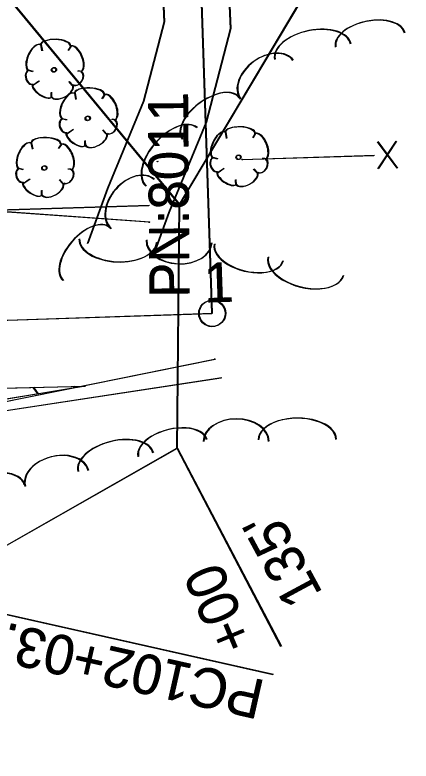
# Model space of a CAD drawing. Extents: x 1671357 to 13005564, y 567358 to 14261451.
# Drawn here: x 12941576 to 13001585, y 14005038 to 14118201 of the extents above; entities that cross this region are included whole.
import ezdxf

# ---------------------------------------------------------------- set-up
doc = ezdxf.new("R2010")
doc.units = 0
for name, color, linetype in [('R_Horz Alg', 7, 'Continuous'), ('R_Horz Alg Annot', 7, 'Continuous'), ('R_Survey Control', 7, 'Continuous'), ('S_FENCE', 7, 'Continuous'), ('S_GAS_UTILITIES', 7, 'Continuous'), ('S_MSC_PT_SYM', 7, 'Continuous'), ('S_PARKING', 7, 'Continuous'), ('S_TREE', 7, 'Continuous'), ('S_UNDERGROUND_CABLE', 7, 'Continuous'), ('S_UTL_PT_SYM', 7, 'Continuous'), ('S_WATER_UTILITIES', 7, 'Continuous')]:
    doc.layers.add(name, color=color, linetype=linetype)

msp = doc.modelspace()

# ---------------------------------------------------------------- linework, layer by layer
at = {"layer": 'R_Horz Alg'}
for p, q in [((12886900, 14185657), (12966450, 14089421)), ((12887006, 14185697), (12966556, 14089461)), ((12966450, 14089421), (13001478, 14148298)), ((12966556, 14089461), (13001585, 14148338)), ((12966099, 14052471), (12966450, 14089421)), ((12966206, 14052512), (12966556, 14089461)), ((12830833, 14068259), (12971517, 14072959)), ((12830726, 14068218), (12971410, 14072918)), ((12945049, 14060715), (12944334, 14061689)), ((12945156, 14060756), (12944440, 14061730)), ((12950586, 14061624), (12950428, 14061839)), ((12950693, 14061664), (12950535, 14061880)), ((12872774, 13999321), (12966099, 14052471)), ((12872880, 13999361), (12966206, 14052512)), ((12966099, 14052471), (12981826, 14022418)), ((12966206, 14052512), (12981933, 14022458))]:
    msp.add_line(p, q, dxfattribs=at)
for points in [[(12971517, 14072959), (12967509, 14192903)], [(12971410, 14072918), (12967403, 14192863)], [(12830992, 14051867), (12980661, 14018187)], [(12831099, 14051908), (12980767, 14018227)]]:
    msp.add_lwpolyline(points, dxfattribs=at)
for points in [[(12856524, 14020556), (12873972, 14045277), (12888964, 14059060), (12892723, 14060421), (12952158, 14061882), (12935447, 14059140), (12911757, 14046284), (12902029, 14041005), (12888818, 14030952), (12870227, 14003762), (12860579, 13980645)], [(12856630, 14020596), (12874079, 14045317), (12889070, 14059100), (12892829, 14060462), (12952265, 14061922), (12935554, 14059180), (12911864, 14046325), (12902136, 14041046), (12888925, 14030992), (12870334, 14003802), (12860686, 13980686)]]:
    msp.add_lwpolyline(points, close=True, dxfattribs=at)
at = {"layer": 'R_Survey Control'}
for centre in [(12971410, 14072918), (12971517, 14072959)]:
    msp.add_circle(centre, 2000, dxfattribs=at)
at = {"layer": 'S_FENCE'}
for p, q in [((12996553, 14098981), (12999545, 14094976)), ((12996574, 14094846), (12999311, 14099030)), ((12996680, 14094887), (12999417, 14099070)), ((12996446, 14098940), (12999438, 14094935))]:
    msp.add_line(p, q, dxfattribs=at)
for points in [[(12975967, 14096253), (12995944, 14096876)], [(12976074, 14096294), (12996051, 14096916)]]:
    msp.add_lwpolyline(points, dxfattribs=at)
at = {"layer": 'S_GAS_UTILITIES'}
for p, q in [((12936858, 14058880), (12971789, 14065976)), ((12936965, 14058920), (12971895, 14066017))]:
    msp.add_line(p, q, dxfattribs=at)
at = {"layer": 'S_MSC_PT_SYM'}
for points in [[(12963135, 14095958), (12963107, 14095999), (12963135, 14095958), (12963094, 14095929), (12963135, 14095958), (12963164, 14095917), (12963135, 14095958), (12963176, 14095987)], [(12963242, 14095998), (12963213, 14096039), (12963242, 14095998), (12963201, 14095970), (12963242, 14095998), (12963270, 14095957), (12963242, 14095998), (12963283, 14096027)], [(12975967, 14096253), (12975939, 14096294), (12975967, 14096253), (12975926, 14096224), (12975967, 14096253), (12975996, 14096212), (12975967, 14096253), (12976008, 14096282)], [(12976074, 14096294), (12976045, 14096335), (12976074, 14096294), (12976033, 14096265), (12976074, 14096294), (12976102, 14096253), (12976074, 14096294), (12976115, 14096322)]]:
    msp.add_lwpolyline(points, dxfattribs=at)
at = {"layer": 'S_PARKING'}
for points in [[(12969834, 14156086), (12973367, 14134778), (12974176, 14116092), (12970479, 14101893), (12964853, 14088174), (12962769, 14082472)], [(12969941, 14156127), (12973474, 14134818), (12974282, 14116132), (12970586, 14101933), (12964960, 14088214), (12962876, 14082513)], [(12963432, 14133718), (12964147, 14117127), (12961002, 14105084), (12955567, 14091821), (12952517, 14083478)], [(12963539, 14133759), (12964253, 14117167), (12961108, 14105125), (12955673, 14091861), (12952623, 14083518)]]:
    msp.add_lwpolyline(points, dxfattribs=at)
at = {"layer": 'S_TREE'}
for p, q in [((12945558, 14113694), (12945729, 14112773)), ((12945451, 14113653), (12945622, 14112732)), ((12949972, 14113411), (12949588, 14112811)), ((12950078, 14113452), (12949694, 14112852)), ((12943495, 14109825), (12944241, 14109637)), ((12943601, 14109865), (12944347, 14109678)), ((12951692, 14109601), (12951067, 14109684)), ((12951799, 14109642), (12951173, 14109724)), ((12944288, 14107542), (12945209, 14108186)), ((12944395, 14107582), (12945315, 14108227)), ((12950235, 14107493), (12949727, 14108084)), ((12950341, 14107534), (12949833, 14108124)), ((12947063, 14105605), (12947044, 14106443)), ((12947169, 14105645), (12947150, 14106483)), ((12950574, 14106303), (12950745, 14105382)), ((12950680, 14106343), (12950852, 14105423)), ((12955095, 14106061), (12954711, 14105461)), ((12955201, 14106101), (12954817, 14105501)), ((12948618, 14102474), (12949364, 14102287)), ((12948724, 14102515), (12949470, 14102327)), ((12956921, 14102291), (12956296, 14102374)), ((12956815, 14102251), (12956190, 14102333)), ((12949411, 14100191), (12950332, 14100836)), ((12949517, 14100232), (12950438, 14100876)), ((12955357, 14100143), (12954849, 14100733)), ((12955464, 14100183), (12954956, 14100774)), ((12973412, 14100398), (12973583, 14099477)), ((12973519, 14100438), (12973690, 14099518)), ((12977933, 14100156), (12977549, 14099556)), ((12978040, 14100196), (12977655, 14099596)), ((12952185, 14098254), (12952167, 14099092)), ((12952292, 14098295), (12952273, 14099133)), ((12943996, 14098770), (12944167, 14097849)), ((12944102, 14098810), (12944273, 14097890)), ((12948517, 14098528), (12948132, 14097928)), ((12948623, 14098568), (12948239, 14097968)), ((12971456, 14096569), (12972202, 14096382)), ((12971562, 14096610), (12972308, 14096422)), ((12979653, 14096346), (12979028, 14096429)), ((12979760, 14096386), (12979134, 14096469)), ((12942039, 14094941), (12942785, 14094754)), ((12942146, 14094982), (12942892, 14094794)), ((12950237, 14094718), (12949611, 14094800)), ((12950343, 14094758), (12949718, 14094841)), ((12972249, 14094287), (12973170, 14094931)), ((12972356, 14094327), (12973277, 14094971)), ((12978196, 14094238), (12977688, 14094829)), ((12978302, 14094279), (12977794, 14094869)), ((12942939, 14092699), (12943860, 14093343)), ((12942833, 14092659), (12943754, 14093303)), ((12948779, 14092610), (12948271, 14093201)), ((12948886, 14092650), (12948378, 14093241)), ((12975024, 14092349), (12975005, 14093188)), ((12975130, 14092390), (12975111, 14093228)), ((12945607, 14090721), (12945588, 14091560)), ((12945714, 14090762), (12945695, 14091600))]:
    msp.add_line(p, q, dxfattribs=at)
for centre in [(12947428, 14109855), (12947535, 14109895), (12952551, 14102504), (12952658, 14102545), (12975389, 14096599), (12975496, 14096640), (12945973, 14094971), (12946079, 14095012)]:
    msp.add_circle(centre, 341, dxfattribs=at)
for centre, major_axis, ratio, start_param, end_param in [((12995335, 14114369), (-5241, -1058), 0.5406894, 3.1415365, 6.2831291), ((12995442, 14114410), (-5241, -1058), 0.5406894, 3.1415365, 6.2831291), ((12986642, 14112615), (-5753, -1161), 0.5500696, 3.1415347, 6.2831273), ((12986749, 14112655), (-5753, -1161), 0.5500696, 3.1415347, 6.2831273), ((12944497, 14111712), (900, 1954), 0.4710175, 0.0000001, 3.1415928), ((12944604, 14111753), (900, 1954), 0.4710175, 0.0000001, 3.1415928), ((12947677, 14113543), (-2265, 75), 0.4051128, 3.1415929, 6.2831855), ((12947784, 14113583), (-2265, 75), 0.4051128, 3.1415929, 6.2831855), ((12950849, 14111567), (-794, 1934), 0.4829938, 3.1415928, 6.2831855), ((12950742, 14111527), (-794, 1934), 0.4829938, 3.1415928, 6.2831855), ((12979688, 14108360), (-4002, -2923), 0.6852044, 3.1415837, 6.2831763), ((12979794, 14108401), (-4002, -2923), 0.6852044, 3.1415837, 6.2831763), ((12943879, 14108698), (-339, 1016), 0.6467619, 0.0000001, 3.1415928), ((12943985, 14108739), (-339, 1016), 0.6467619, 0.0000001, 3.1415928), ((12950941, 14108589), (629, 1005), 0.7115344, 3.1415925, 6.2831851), ((12951047, 14108629), (629, 1005), 0.7115344, 3.1415925, 6.2831851), ((12945648, 14106701), (-1415, 957), 0.4205432, 6.2831846, 9.4247772), ((12945755, 14106742), (-1415, 957), 0.4205432, 6.2831846, 9.4247772), ((12948686, 14106653), (-1612, -891), 0.5299429, 0.0000002, 3.1415928), ((12948792, 14106694), (-1612, -891), 0.5299429, 0.0000002, 3.1415928), ((12952800, 14106192), (-2265, 75), 0.4051128, 3.1415929, 6.2831855), ((12952907, 14106233), (-2265, 75), 0.4051128, 3.1415929, 6.2831855), ((12971214, 14102494), (-4318, -3154), 0.5406154, 3.1415873, 6.28318), ((12971321, 14102535), (-4318, -3154), 0.5406154, 3.1415873, 6.28318), ((12949620, 14104362), (900, 1954), 0.4710175, 0.0000001, 3.1415928), ((12949726, 14104402), (900, 1954), 0.4710175, 0.0000001, 3.1415928), ((12955865, 14104176), (-794, 1934), 0.4829938, 3.1415928, 6.2831855), ((12955972, 14104217), (-794, 1934), 0.4829938, 3.1415928, 6.2831855), ((12949108, 14101388), (-339, 1016), 0.6467619, 0.0000001, 3.1415928), ((12949001, 14101348), (-339, 1016), 0.6467619, 0.0000001, 3.1415928), ((12956064, 14101238), (629, 1005), 0.7115344, 3.1415925, 6.2831851), ((12956170, 14101279), (629, 1005), 0.7115344, 3.1415925, 6.2831851), ((12965243, 14096658), (-3863, -4418), 0.5499642, 3.1415927, 6.2831853), ((12965349, 14096698), (-3863, -4418), 0.5499642, 3.1415927, 6.2831853), ((12975638, 14100288), (-2265, 75), 0.4051128, 3.1415929, 6.2831855), ((12975745, 14100328), (-2265, 75), 0.4051128, 3.1415929, 6.2831855), ((12950771, 14099351), (-1415, 957), 0.4205432, 6.2831846, 9.4247772), ((12950878, 14099392), (-1415, 957), 0.4205432, 6.2831846, 9.4247772), ((12953809, 14099303), (-1612, -891), 0.5299429, 0.0000002, 3.1415928), ((12953915, 14099343), (-1612, -891), 0.5299429, 0.0000002, 3.1415928), ((12972458, 14098457), (900, 1954), 0.4710175, 0.0000001, 3.1415928), ((12972565, 14098497), (900, 1954), 0.4710175, 0.0000001, 3.1415928), ((12978703, 14098271), (-794, 1934), 0.4829938, 3.1415928, 6.2831855), ((12978810, 14098312), (-794, 1934), 0.4829938, 3.1415928, 6.2831855), ((12943042, 14096829), (900, 1954), 0.4710175, 0.0000001, 3.1415928), ((12943148, 14096869), (900, 1954), 0.4710175, 0.0000001, 3.1415928), ((12946222, 14098660), (-2265, 75), 0.4051128, 3.1415929, 6.2831855), ((12946328, 14098700), (-2265, 75), 0.4051128, 3.1415929, 6.2831855), ((12949287, 14096643), (-794, 1934), 0.4829938, 3.1415928, 6.2831855), ((12949393, 14096684), (-794, 1934), 0.4829938, 3.1415928, 6.2831855), ((12971840, 14095443), (-339, 1016), 0.6467619, 0.0000001, 3.1415928), ((12971946, 14095484), (-339, 1016), 0.6467619, 0.0000001, 3.1415928), ((12978902, 14095333), (629, 1005), 0.7115344, 3.1415925, 6.2831851), ((12979008, 14095374), (629, 1005), 0.7115344, 3.1415925, 6.2831851), ((12942423, 14093815), (-339, 1016), 0.6467619, 0.0000001, 3.1415928), ((12942530, 14093855), (-339, 1016), 0.6467619, 0.0000001, 3.1415928), ((12949485, 14093705), (629, 1005), 0.7115344, 3.1415925, 6.2831851), ((12949592, 14093746), (629, 1005), 0.7115344, 3.1415925, 6.2831851), ((12959344, 14089516), (-3262, -3731), 0.6851668, 3.1415927, 6.2831853), ((12959451, 14089556), (-3262, -3731), 0.6851668, 3.1415927, 6.2831853), ((12973609, 14093446), (-1415, 957), 0.4205432, 6.2831846, 9.4247772), ((12973716, 14093487), (-1415, 957), 0.4205432, 6.2831846, 9.4247772), ((12976647, 14093398), (-1612, -891), 0.5299429, 0.0000002, 3.1415928), ((12976753, 14093439), (-1612, -891), 0.5299429, 0.0000002, 3.1415928), ((12944193, 14091818), (-1415, 957), 0.4205432, 6.2831846, 9.4247772), ((12944300, 14091859), (-1415, 957), 0.4205432, 6.2831846, 9.4247772), ((12947230, 14091770), (-1612, -891), 0.5299429, 0.0000002, 3.1415928), ((12947337, 14091811), (-1612, -891), 0.5299429, 0.0000002, 3.1415928), ((12952366, 14081932), (-3520, -4025), 0.5405858, 3.1415927, 6.2831853), ((12952472, 14081972), (-3520, -4025), 0.5405858, 3.1415927, 6.2831853), ((12957135, 14083961), (5864, -250), 0.5500747, 3.141589, 6.2831816), ((12957242, 14084002), (5864, -250), 0.5500747, 3.141589, 6.2831816), ((12966398, 14083827), (4951, -211), 0.6853045, 3.1415866, 6.2831792), ((12966504, 14083867), (4951, -211), 0.6853045, 3.1415866, 6.2831792), ((12976962, 14082166), (5195, -1263), 0.5407071, 3.1415932, 6.2831859), ((12977069, 14082207), (5195, -1263), 0.5407071, 3.1415932, 6.2831859), ((12985580, 14080071), (5703, -1386), 0.5500877, 3.1415932, 6.2831859), ((12985686, 14080112), (5703, -1386), 0.5500877, 3.1415932, 6.2831859), ((12984298, 14053795), (-5869, -20), 0.5500606, 3.1416029, 6.2831956), ((12984404, 14053836), (-5869, -20), 0.5500606, 3.1416029, 6.2831956), ((12975039, 14053503), (-4956, -17), 0.685287, 3.1416095, 6.2832021), ((12975146, 14053544), (-4956, -17), 0.685287, 3.1416095, 6.2832021), ((12965400, 14052467), (-5191, -1282), 0.5406852, 3.1415936, 6.2831863), ((12965507, 14052508), (-5191, -1282), 0.5406852, 3.1415936, 6.2831863), ((12956791, 14050341), (-5698, -1407), 0.5500654, 3.1415937, 6.2831863), ((12956897, 14050381), (-5698, -1407), 0.5500654, 3.1415937, 6.2831863), ((12947864, 14047867), (-4811, -1188), 0.6852929, 3.1415943, 6.283187), ((12947970, 14047908), (-4811, -1188), 0.6852929, 3.1415943, 6.283187), ((12937799, 14045650), (-5191, -1282), 0.5406852, 3.1415936, 6.2831863), ((12937906, 14045691), (-5191, -1282), 0.5406852, 3.1415936, 6.2831863)]:
    msp.add_ellipse(centre, major_axis=major_axis, ratio=ratio, start_param=start_param, end_param=end_param, dxfattribs=at)
at = {"layer": 'S_UNDERGROUND_CABLE'}
for p, q in [((12961836, 14089270), (12928288, 14088188)), ((12961943, 14089310), (12928395, 14088229)), ((12937419, 14057763), (12972805, 14063156)), ((12937526, 14057804), (12972912, 14063197))]:
    msp.add_line(p, q, dxfattribs=at)
at = {"layer": 'S_UTL_PT_SYM'}
for points in [[(12961883, 14086752), (12961855, 14086793), (12961883, 14086752), (12961842, 14086723), (12961883, 14086752), (12961912, 14086711), (12961883, 14086752), (12961924, 14086780)], [(12961990, 14086792), (12961961, 14086833), (12961990, 14086792), (12961949, 14086763), (12961990, 14086792), (12962019, 14086751), (12961990, 14086792), (12962031, 14086821)], [(12971789, 14065976), (12971760, 14066017), (12971789, 14065976), (12971748, 14065948), (12971789, 14065976), (12971817, 14065935), (12971789, 14065976), (12971830, 14066005)], [(12971895, 14066017), (12971866, 14066058), (12971895, 14066017), (12971854, 14065988), (12971895, 14066017), (12971924, 14065976), (12971895, 14066017), (12971936, 14066046)]]:
    msp.add_lwpolyline(points, dxfattribs=at)
at = {"layer": 'S_WATER_UTILITIES'}
for p, q in [((12961883, 14086752), (12928074, 14089164)), ((12961990, 14086792), (12928181, 14089205))]:
    msp.add_line(p, q, dxfattribs=at)

# ---------------------------------------------------------------- texts
at = {"layer": 'R_Horz Alg'}
for s, rotation, p in [("135'", 118.37726, (12988180, 14030426)), ("135'", 118.37726, (12988286, 14030467)), ('+00', 112.66777, (12977769, 14022945)), ('+00', 112.66777, (12977876, 14022986))]:
    msp.add_text(s, height=6000.6, rotation=rotation, dxfattribs=at).set_placement(p)
at = {"layer": 'R_Horz Alg Annot'}
for s, height, rotation, p in [('1', 6001, 1.91343, (12970263, 14074557)), ('1', 6001, 1.91343, (12970263, 14074557)), ('1', 6001, 1.91343, (12970370, 14074598)), ('1', 6001, 1.91343, (12970370, 14074598)), ('PC102+03.91', 6000.57, 167.2966, (12979620, 14017176)), ('PC102+03.91', 6000.57, 167.2966, (12979726, 14017216))]:
    msp.add_text(s, height=height, rotation=rotation, dxfattribs=at).set_placement(p)
at = {"layer": 'R_Survey Control'}
for p in [(12967942, 14075294), (12968049, 14075335)]:
    msp.add_text('PN:8011', height=6000.6, rotation=90.43473, dxfattribs=at).set_placement(p)

doc.saveas('drawing.dxf')
